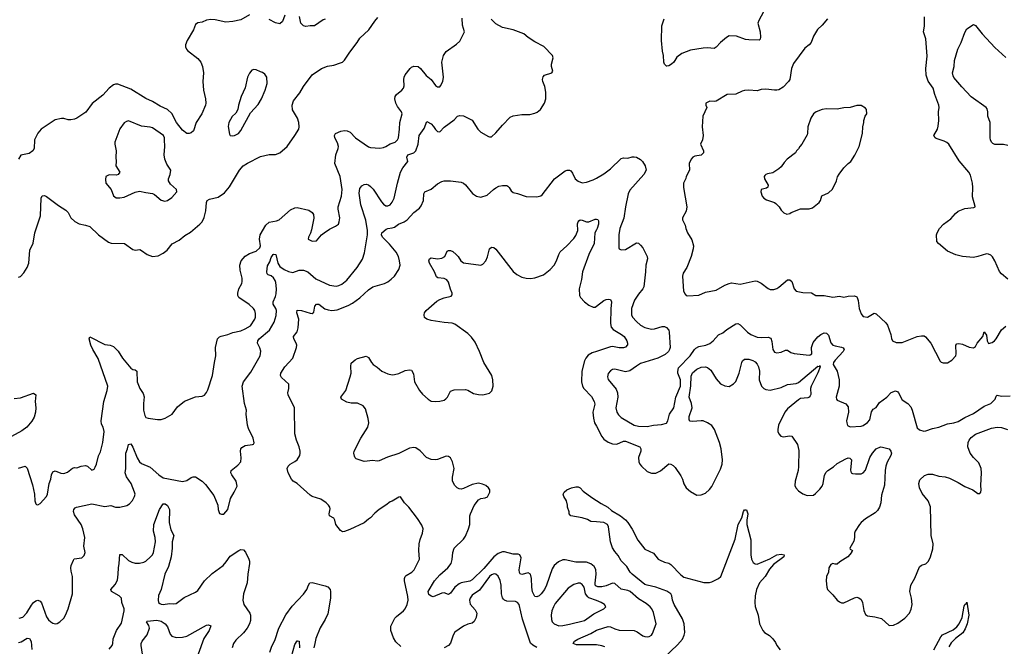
# Model space of a CAD drawing. Header units: inches. Extents: x 1473912 to 1647258, y 640388 to 773423.
# Tile 284 of 420: x 1524662 to 1533776, y 731823 to 737622. Entities that reach past the tile are written whole.
import ezdxf

# ---------------------------------------------------------------- set-up
doc = ezdxf.new("R2010")
doc.units = ezdxf.units.IN
doc.header["$MEASUREMENT"] = 0
doc.layers.add('B5723', color=7, linetype='Continuous')
doc.layers.add('B5733', color=7, linetype='Continuous')

msp = doc.modelspace()

# ---------------------------------------------------------------- linework, layer by layer
at = {"layer": 'B5723', "color": 5}
for points, elevation in [([(1524650, 735240.7), (1524670, 735246.8), (1524701, 735279), (1524731.5, 735330), (1524746, 735370), (1524756.9, 735490), (1524786.1, 735553.9), (1524803.1, 735650), (1524853.6, 735806.4), (1524860.9, 735970), (1524870, 735991.3), (1524890, 735996), (1524910, 735986.8), (1525021.7, 735901.7), (1525090, 735860.5), (1525110, 735837.3), (1525136.3, 735790), (1525173.5, 735753.5), (1525211.7, 735731.7), (1525270, 735721.5), (1525310, 735707.4), (1525391.5, 735631.5), (1525484.2, 735564.2), (1525510, 735555.3), (1525631.8, 735551.8), (1525710, 735494.9), (1525730, 735490.4), (1525774.2, 735494.2), (1525790, 735487.7), (1525841, 735450), (1525890, 735430.7), (1525943.2, 735436.8), (1525990, 735460.7), (1526026.6, 735490), (1526072.8, 735547.2), (1526138.2, 735581.8), (1526190, 735623.8), (1526243.3, 735656.7), (1526329.7, 735730.3), (1526350, 735750.7), (1526369.8, 735790.2), (1526385.4, 735854.6), (1526389.8, 735930.2), (1526397.6, 735950), (1526417.6, 735962.4), (1526499.3, 735980.7), (1526558.7, 736021.3), (1526605.4, 736074.6), (1526698, 736230), (1526731.7, 736268.3), (1526770, 736295.3), (1526890, 736355.3), (1526970, 736374.8), (1527030, 736375.5), (1527070, 736390.3), (1527139.3, 736450), (1527208.6, 736550), (1527244.4, 736610), (1527249.7, 736630), (1527246.9, 736670), (1527232.6, 736710), (1527187, 736787), (1527184.8, 736830), (1527197.3, 736870), (1527254.2, 736945.8), (1527290, 737003.1), (1527370, 737110.6), (1527457, 737170), (1527510, 737192.9), (1527570, 737201.3), (1527630, 737222.3), (1527650, 737230.4), (1527670, 737247.2), (1527717.5, 737322.5), (1527786.6, 737410), (1527812, 737450), (1527892.5, 737527.5), (1527948.2, 737610), (1527976.4, 737643.6)], 820), ([(1524650, 733470.8), (1524712, 733490), (1524730.6, 733470.6), (1524779, 733319), (1524800.5, 733230), (1524800.7, 733170), (1524810, 733142), (1524816.9, 733136.9), (1524830, 733131.3), (1524850, 733144.7), (1524909, 733210), (1524919, 733230), (1524935.6, 733330), (1524951.6, 733370), (1524957.6, 733410), (1524970, 733437.3), (1524990, 733447.7), (1525044.2, 733424.2), (1525070, 733422.6), (1525104.6, 733435.4), (1525151.3, 733471.3), (1525170, 733478), (1525190, 733476), (1525230, 733490.8), (1525270, 733496), (1525290.9, 733490.9), (1525330, 733452), (1525350, 733462), (1525360.2, 733479.8), (1525372.5, 733507.5), (1525392.9, 733587.1), (1525410, 733622), (1525432.6, 733710), (1525444.2, 733810), (1525435.6, 733850), (1525418, 733878), (1525416.3, 733910), (1525441.1, 734090), (1525472.5, 734190), (1525476.8, 734230), (1525388.1, 734488.1), (1525338.2, 734570), (1525320.3, 734610), (1525303.6, 734670), (1525310, 734686), (1525450, 734617.6), (1525498, 734610), (1525530, 734597.6), (1525574.6, 734554.6), (1525614.3, 734490), (1525690, 734397), (1525710, 734385.3), (1525730, 734381.6), (1525744.9, 734370), (1525750.4, 734270), (1525774.4, 734210), (1525803.6, 734163.6), (1525812.8, 734132.8), (1525807.6, 734070), (1525809, 734010), (1525819.5, 733959.5), (1525830, 733942), (1525850, 733933), (1525938, 733922), (1525970, 733921.6), (1526010, 733933), (1526074, 733970), (1526122, 734038), (1526186.8, 734093.2), (1526290, 734130.8), (1526350, 734138.8), (1526371.7, 734148.3), (1526390, 734171), (1526402.7, 734197.3), (1526447.3, 734330), (1526463.7, 734450), (1526478, 734510), (1526473.2, 734590), (1526494, 734670), (1526510, 734686), (1526526.8, 734693.2), (1526590, 734707.7), (1526633.7, 734726.3), (1526710, 734742.4), (1526750, 734760.7), (1526797.3, 734790), (1526837.1, 734850), (1526843.5, 734870), (1526844.1, 734904.1), (1526838, 734930), (1526826.6, 734950), (1526787.2, 734987.2), (1526690, 735049.7), (1526682.5, 735070), (1526681.5, 735090), (1526688.9, 735130), (1526717.7, 735182.3), (1526721.3, 735198.7), (1526721.7, 735230), (1526703.5, 735303.5), (1526700.4, 735350), (1526713, 735390), (1526750, 735433.2), (1526790, 735458), (1526850, 735480.3), (1526883.6, 735510), (1526891.1, 735530), (1526882.3, 735590), (1526887.3, 735630), (1526939, 735721), (1526970, 735747.8), (1527039.5, 735760.5), (1527063.6, 735770), (1527170, 735862.6), (1527210, 735882), (1527230, 735885.3), (1527338, 735858), (1527370, 735838), (1527380.6, 735820.6), (1527385.5, 735785.5), (1527363.9, 735676.1), (1527354.9, 735645.1), (1527334.8, 735610), (1527331.6, 735591.6), (1527370, 735571), (1527410, 735576), (1527457, 735630), (1527480.9, 735650), (1527530, 735683.1), (1527585.2, 735710), (1527612, 735730), (1527620.7, 735750), (1527625.6, 735790), (1527610, 735868), (1527611.1, 735890), (1527639.8, 735990), (1527648, 736050), (1527627.2, 736170), (1527579.1, 736290), (1527588.9, 736371.1), (1527609.8, 736430), (1527612.3, 736450), (1527604, 736484), (1527577.6, 736530), (1527574.5, 736550), (1527583.7, 736570), (1527635.3, 736590), (1527670, 736596), (1527693.8, 736593.8), (1527720.3, 736580.3), (1527770, 736528.5), (1527890, 736446.4), (1527910, 736439.3), (1527994.4, 736434.4), (1528030, 736440.3), (1528050, 736448.7), (1528090, 736474.4), (1528137, 736490), (1528158.3, 736510), (1528168, 736530), (1528179.1, 736610), (1528181.7, 736670), (1528201, 736750), (1528197.7, 736770), (1528158.6, 736818.6), (1528142.3, 736850), (1528134.2, 736890), (1528136.4, 736910), (1528149.6, 736930), (1528198, 736970), (1528214.3, 736990), (1528221.1, 737010), (1528218, 737070), (1528221.4, 737090), (1528230, 737111.3), (1528276.8, 737170), (1528290, 737183.9), (1528310, 737193.4), (1528350, 737189), (1528372.9, 737170), (1528425.1, 737105.1), (1528470, 737068), (1528510, 737014.4), (1528530, 737000.3), (1528550, 737001.6), (1528556.9, 737010), (1528577.4, 737050), (1528586, 737090), (1528568.2, 737230), (1528584.5, 737290), (1528610, 737327.7), (1528705.4, 737394.6), (1528735.6, 737424.4), (1528778, 737510), (1528761.6, 737570), (1528756.9, 737636.9)], 780), ([(1526790, 737666.6), (1526710, 737620.5), (1526635.2, 737604.8), (1526570, 737599.7), (1526470, 737621.7), (1526430, 737623.5), (1526390, 737616.3), (1526350, 737599.6), (1526310, 737593), (1526290, 737577), (1526270.3, 737529.7), (1526213.4, 737430), (1526197.3, 737390), (1526196.3, 737370), (1526204.9, 737350), (1526216.7, 737336.7), (1526310, 737264), (1526338, 737230), (1526355.5, 737190), (1526363, 737130), (1526358, 737050), (1526362.3, 736970), (1526381.5, 736890), (1526384, 736850), (1526382.3, 736830), (1526348.1, 736750), (1526296.9, 736670), (1526270, 736593.6), (1526250, 736573.7), (1526230, 736567.9), (1526210, 736568.9), (1526170, 736598.7), (1526113.9, 736670), (1526070, 736753.5), (1526030, 736790.6), (1525961, 736821), (1525890, 736866.4), (1525830, 736893.8), (1525690, 736980.4), (1525570, 737024.5), (1525550, 737026.6), (1525530, 737019.3), (1525490, 736989.6), (1525430, 736925.1), (1525332.7, 736847.3), (1525274, 736766), (1525190, 736711.8), (1525170, 736700.9), (1525134, 736694), (1525110, 736695.3), (1525070, 736708.7), (1525048.4, 736708.4), (1524990, 736694), (1524861, 736610), (1524828.3, 736571.7), (1524798.8, 736510), (1524796, 736430), (1524784.7, 736410), (1524750, 736384), (1524671.6, 736368.4), (1524652, 736330)], 820), ([(1524657.7, 732082.3), (1524690, 732094), (1524728.1, 732131.9), (1524770, 732204.2), (1524790, 732227.6), (1524810, 732243.6), (1524830, 732250.3), (1524850, 732241.3), (1524864.9, 732224.9), (1524910, 732094.8), (1524930, 732067.7), (1524950, 732050.6), (1524970, 732037.3), (1524990, 732030.8), (1525010, 732034.8), (1525034, 732050), (1525070, 732082.8), (1525086, 732110), (1525109.4, 732170), (1525152, 732310), (1525151.9, 732468.1), (1525137.4, 732517.4), (1525134.3, 732550), (1525138, 732570), (1525158.6, 732621.4), (1525167.3, 732632.7), (1525237.2, 732642.8), (1525258, 732662), (1525266.6, 732690), (1525256.2, 732750), (1525266, 732830), (1525246.6, 732910), (1525231.3, 732950), (1525170, 733041.2), (1525159.6, 733070), (1525162, 733090), (1525175.1, 733104.9), (1525188.5, 733111.5), (1525330, 733142.4), (1525450, 733118), (1525506.1, 733126.1), (1525550, 733110.4), (1525587.7, 733112.3), (1525654.5, 733125.5), (1525678.4, 733141.6), (1525707, 733173), (1525726, 733210), (1525729.3, 733230), (1525724.5, 733250), (1525692.8, 733330), (1525650, 733392), (1525637.3, 733430), (1525644, 733470), (1525644, 733610), (1525660.5, 733650), (1525670, 733692), (1525690, 733696), (1525710, 733667.3), (1525750, 733567.3), (1525770.5, 733530), (1525790, 733515.8), (1525870, 733481.7), (1525950, 733410.3), (1525990, 733382.4), (1526170, 733348.2), (1526210, 733356.3), (1526250, 733384.9), (1526267.7, 733392.3), (1526290, 733393), (1526351.8, 733351.8), (1526381.7, 733321.7), (1526459.9, 733219.9), (1526496, 733130), (1526498.8, 733090), (1526510, 733052), (1526530, 733044.7), (1526552.5, 733047.5), (1526588.7, 733090), (1526614, 733190), (1526648.7, 733250), (1526673.6, 733306.4), (1526666.6, 733350), (1526625.1, 733410), (1526617, 733430), (1526619.3, 733450), (1526680.8, 733499.2), (1526708.4, 733531.6), (1526713.5, 733566.5), (1526706.2, 733630), (1526709.8, 733650.2), (1526718, 733662), (1526750, 733682.4), (1526818, 733690), (1526825.6, 733694.4), (1526832.3, 733707.7), (1526822.9, 733750), (1526779.4, 733839.4), (1526769.8, 733869.8), (1526759.7, 733970), (1526762, 734010), (1526742.3, 734070), (1526722.3, 734230), (1526733.5, 734270), (1526800.7, 734359.3), (1526887.7, 734510), (1526893.6, 734553.6), (1526884.9, 734584.9), (1526863, 734630), (1526865.4, 734650), (1526879.1, 734670), (1526973.5, 734750), (1527016.2, 734823.8), (1527036.6, 734883.4), (1527040.3, 734930), (1527034, 734950), (1527008.8, 734990), (1527006.8, 735010), (1527030, 735060.4), (1527036, 735084), (1527038.5, 735130), (1527032, 735190), (1527026.1, 735210), (1527012.4, 735232.4), (1526990, 735251.1), (1526961.5, 735261.5), (1526951.2, 735271.2), (1526949, 735289), (1526956.1, 735343.9), (1526978.2, 735381.8), (1526990, 735422), (1527007.1, 735450), (1527010, 735453.4), (1527031.6, 735450), (1527050.1, 735370.1), (1527070, 735336.9), (1527108.7, 735310), (1527150, 735291.1), (1527190, 735283.5), (1527250, 735303.9), (1527290, 735303.2), (1527330, 735288), (1527403.8, 735223.8), (1527530, 735164.3), (1527590, 735156.8), (1527617.6, 735162.4), (1527645, 735175), (1527690, 735210.3), (1527786, 735330), (1527834.9, 735405.1), (1527854.3, 735465.7), (1527880.3, 735630), (1527881.8, 735670), (1527867, 735767), (1527819.5, 735910), (1527804.2, 736015.8), (1527810, 736059.3), (1527830, 736085.7), (1527850, 736096.5), (1527870, 736099.6), (1527890, 736094), (1527910, 736079.6), (1527933.5, 736053.5), (1528010, 735937.6), (1528030, 735915.3), (1528050, 735900.3), (1528070, 735898.7), (1528090, 735908.5), (1528110, 735934.4), (1528128.6, 735970), (1528159.2, 736110), (1528187.8, 736210), (1528209.9, 736250.1), (1528254.7, 736310), (1528244.2, 736350), (1528255.8, 736370), (1528309.1, 736390.9), (1528329.8, 736410), (1528349.8, 736470), (1528359.1, 736550), (1528404.5, 736615.5), (1528430, 736678.8), (1528470, 736657.3), (1528493.6, 736633.6), (1528510, 736604.9), (1528528.8, 736588.8), (1528550, 736584.9), (1528590, 736627.7), (1528683.6, 736696.4), (1528714, 736730), (1528735.6, 736735.6), (1528770, 736732.2), (1528850, 736690.8), (1528904, 736610), (1528930, 736580.7), (1529001.1, 736541.1), (1529010, 736537.3), (1529030, 736538.8), (1529070, 736574.8), (1529130, 736646), (1529201.2, 736718.8), (1529230, 736733), (1529310, 736744.4), (1529384.7, 736744.7), (1529430, 736756.5), (1529452.8, 736767.2), (1529482.4, 736790), (1529521.3, 736850), (1529531.5, 736890), (1529533.6, 736950), (1529522.7, 737002.7), (1529503.7, 737050), (1529500.9, 737070), (1529507.7, 737092.3), (1529521.2, 737110), (1529588, 737130), (1529595.5, 737144.5), (1529585.2, 737190), (1529585.2, 737210), (1529599.3, 737270), (1529592.7, 737290), (1529513, 737373), (1529430, 737418), (1529370, 737457.6), (1529330, 737491.2), (1529230, 737529.6), (1529130, 737551.3), (1529070, 737584), (1529026.1, 737626.1)], 760), ([(1527116.1, 737663.9), (1527093.2, 737606.8), (1527070, 737585.2), (1527030, 737592.7), (1526970, 737625.1)], 820), ([(1527490, 737626), (1527470, 737621.2), (1527390, 737565.2), (1527350, 737566), (1527310, 737559.3), (1527290, 737566), (1527265.2, 737590), (1527253.2, 737653.2)], 820), ([(1528190, 731822), (1528145, 731865), (1528122.3, 731902.3), (1528097.4, 731970), (1528096, 732010), (1528135.8, 732084.2), (1528150, 732100.5), (1528214.5, 732150), (1528230, 732170.7), (1528248.2, 732210), (1528256.4, 732250), (1528255.5, 732284.5), (1528223.5, 732430), (1528223, 732450), (1528231.5, 732470), (1528240.9, 732479.1), (1528292, 732510), (1528314.5, 732530), (1528363.6, 732630), (1528357.6, 732710), (1528360.7, 732770), (1528369.7, 732810.3), (1528391.8, 732870), (1528396.2, 732910), (1528383.3, 732943.3), (1528345.8, 733005.8), (1528264, 733110), (1528224, 733150), (1528188, 733208), (1528170, 733204), (1528110, 733165.2), (1528090, 733161.2), (1528052, 733128), (1527990, 733089.4), (1527950, 733056), (1527910, 733013.2), (1527890, 733001.2), (1527850, 732965.2), (1527716.8, 732903.2), (1527670, 732885.2), (1527650, 732884), (1527630, 732895.3), (1527589.5, 732949.5), (1527579, 732990), (1527569.3, 733009.3), (1527529.3, 733030), (1527526.6, 733050), (1527534.8, 733094.8), (1527532.7, 733110), (1527519.3, 733130), (1527499.3, 733150), (1527450, 733185.1), (1527370, 733209.7), (1527350, 733221.3), (1527230, 733329.6), (1527192.9, 733352.9), (1527177, 733370), (1527146.6, 733430), (1527139.3, 733470), (1527146.6, 733490), (1527166, 733510), (1527210, 733532.4), (1527231.5, 733550), (1527254.3, 733590), (1527259.7, 733610), (1527258, 733630), (1527249.6, 733670), (1527224.5, 733730), (1527209.6, 733790), (1527206, 734030), (1527148.2, 734150), (1527144.2, 734170), (1527154.5, 734210), (1527152.3, 734250), (1527085.2, 734310), (1527076, 734330), (1527079.5, 734350), (1527115.6, 734410), (1527191.6, 734490), (1527225.1, 734590), (1527227.6, 734610), (1527222.4, 734630), (1527198.9, 734670), (1527196.3, 734690), (1527230, 734733), (1527239.1, 734770), (1527246, 734850), (1527228, 734910), (1527230, 734934), (1527270, 734932.4), (1527350, 734904.9), (1527370, 734902.8), (1527385.6, 734914.4), (1527395.1, 734970), (1527410, 734990.6), (1527430, 734988.2), (1527487.8, 734947.8), (1527516.3, 734936.3), (1527550, 734931), (1527602, 734938), (1527703.2, 734976.8), (1527741.5, 734998.5), (1527811.4, 735048.6), (1527890, 735122.6), (1527930, 735148.9), (1528039, 735181), (1528070, 735197.4), (1528099.7, 735220.3), (1528129.9, 735250.1), (1528172.8, 735310), (1528183.9, 735350), (1528178.8, 735390), (1528167.9, 735430), (1528147.8, 735470), (1528085.8, 735545.8), (1528019.3, 735610), (1528009.8, 735630), (1528013.6, 735650), (1528055.2, 735684.8), (1528070, 735691.3), (1528110, 735694.9), (1528130, 735701.5), (1528169.9, 735730.1), (1528220.7, 735750), (1528249.7, 735770), (1528310, 735837.1), (1528361.7, 735878.3), (1528379.3, 735900.7), (1528400.4, 735950), (1528402.9, 736010), (1528411.8, 736028.2), (1528470, 736053.4), (1528530, 736102), (1528570, 736124.9), (1528590, 736130.5), (1528650, 736130.6), (1528750, 736118.8), (1528770.4, 736110.4), (1528790, 736094.8), (1528853.2, 736013.2), (1528890.5, 735990.5), (1528930, 735979.1), (1528990, 735999.1), (1529046.6, 736050), (1529070, 736065.5), (1529098.7, 736081.3), (1529130, 736088), (1529170, 736087.3), (1529181.1, 736081.1), (1529194, 736070), (1529210, 736038), (1529230, 736022.8), (1529270, 736014), (1529350, 735985.5), (1529450, 735982), (1529486.6, 735993.4), (1529497.5, 736002.5), (1529614, 736150), (1529710, 736223.1), (1529730, 736230.4), (1529750, 736230.5), (1529762.8, 736222.8), (1529780.4, 736200.4), (1529804, 736150), (1529830, 736127.7), (1529870, 736113), (1529910, 736118.4), (1529970, 736138.7), (1530000, 736155.9)], 740), ([(1530000, 732378.4), (1529999, 732379), (1529989.2, 732389.2), (1529987.4, 732407.4), (1529996.7, 732490), (1529994.2, 732534.2), (1529981, 732561), (1529950, 732587.4), (1529910, 732600.9), (1529810, 732600.4), (1529710, 732624), (1529690, 732623.1), (1529650, 732605.7), (1529610, 732571.1), (1529590, 732539.6), (1529539.8, 732390), (1529519.7, 732350), (1529490, 732309.7), (1529470, 732289.6), (1529450, 732279.6), (1529430, 732284.5), (1529407.9, 732327.9), (1529401.7, 732370), (1529400.2, 732450), (1529390, 732492.3), (1529370, 732504.5), (1529310, 732488.5), (1529295.1, 732495.1), (1529287.3, 732507.3), (1529286.5, 732530), (1529303.3, 732643.3), (1529292, 732670), (1529275.5, 732675.5), (1529230, 732676.1), (1529150, 732697.6), (1529130, 732697.6), (1529090, 732682.5), (1529050, 732652.1), (1528957.2, 732542.8), (1528850, 732437.9), (1528830, 732426.7), (1528750, 732411.6), (1528730, 732402.7), (1528689.6, 732370.4), (1528650, 732316.3), (1528630, 732303), (1528590, 732317.4), (1528570, 732315.1), (1528490, 732281.6), (1528470, 732286), (1528450, 732304), (1528442.9, 732330), (1528502.9, 732430), (1528550, 732483.5), (1528624.8, 732550), (1528655.3, 732590), (1528666.3, 732626.3), (1528670, 732692), (1528683.7, 732730), (1528770, 732814), (1528790, 732842.8), (1528817, 732910), (1528827.3, 732950), (1528829.6, 733029.6), (1528835.1, 733050), (1528870, 733126), (1528910, 733178), (1528930, 733191), (1528970, 733196), (1528992.1, 733207.9), (1529015.3, 733250), (1529015.3, 733270), (1529002, 733290), (1528975.3, 733310), (1528944.8, 733324.8), (1528910, 733331.6), (1528850, 733322), (1528770, 733283.6), (1528750, 733278.7), (1528730, 733280.5), (1528710, 733289.6), (1528689.7, 733310), (1528669.8, 733350), (1528666.8, 733390), (1528683.5, 733470), (1528668.3, 733530), (1528648.5, 733568.5), (1528630, 733580.5), (1528610, 733582), (1528530, 733552.4), (1528510, 733548.7), (1528470, 733551), (1528428.2, 733570), (1528370, 733631.5), (1528330, 733659.7), (1528310, 733662.7), (1528270, 733656.8), (1528172.3, 733607.7), (1528065.5, 733574.5), (1527990, 733540.5), (1527970, 733538), (1527930, 733543.5), (1527850, 733534), (1527777.5, 733557.5), (1527767.6, 733567.6), (1527762.4, 733582.4), (1527756.2, 733610), (1527757.6, 733630), (1527819.7, 733750), (1527884.2, 733850), (1527895.1, 733890), (1527888.2, 733930), (1527862, 734022), (1527840.9, 734050), (1527790, 734074.3), (1527730, 734074.3), (1527690, 734081.3), (1527640.9, 734110), (1527636, 734130), (1527680.9, 734190), (1527722.4, 734317.6), (1527729.1, 734350), (1527726.2, 734413.8), (1527730, 734444.7), (1527766.3, 734473.7), (1527790, 734486), (1527870, 734506.8), (1527890, 734496), (1527917.3, 734450), (1527934.8, 734430), (1527970, 734407.7), (1528014.8, 734370), (1528070, 734344.4), (1528110, 734336.4), (1528130, 734337.1), (1528170, 734346.4), (1528230, 734374.9), (1528270, 734380.5), (1528290, 734377.3), (1528306.1, 734346.1), (1528316.8, 734270), (1528362, 734190), (1528390, 734157.6), (1528442.4, 734110), (1528470, 734092.2), (1528510, 734088.1), (1528551.9, 734091.9), (1528590, 734101.7), (1528607.4, 734112.6), (1528621.6, 734130), (1528650, 734184), (1528682.7, 734197.3), (1528790, 734200.3), (1528810, 734194), (1528864, 734164), (1528910, 734154), (1528948.8, 734151.2), (1529010, 734166.7), (1529031.6, 734188.4), (1529045.1, 734230), (1529042.6, 734290), (1529032.6, 734330), (1528959.3, 734450), (1528919.1, 734550), (1528877.4, 734637.4), (1528845.2, 734685.2), (1528810, 734718.5), (1528690, 734805.1), (1528666.7, 734813.3), (1528590, 734818.7), (1528470, 734838.4), (1528430, 734849.5), (1528407.6, 734867.6), (1528405.4, 734890), (1528409.7, 734910), (1528424.5, 734930), (1528524.1, 735015.9), (1528550, 735032.2), (1528590, 735048.4), (1528655.1, 735064.9), (1528665.2, 735074.8), (1528664.5, 735090), (1528648.8, 735128.8), (1528632.4, 735192.4), (1528614.7, 735214.7), (1528590, 735228.1), (1528532.8, 735232.8), (1528521.4, 735241.4), (1528501.4, 735290), (1528456.4, 735370), (1528448.9, 735390), (1528455.1, 735410), (1528470, 735418.7), (1528529.6, 735410.4), (1528570, 735414), (1528596, 735430), (1528619.5, 735480.5), (1528630, 735487.7), (1528650, 735486), (1528670, 735476.4), (1528703, 735450), (1528722, 735430), (1528744, 735390), (1528770, 735370.7), (1528930, 735351.8), (1528950, 735361.1), (1528976.4, 735390), (1528991.7, 735428.3), (1529010, 735502.8), (1529030, 735517.1), (1529050, 735512.4), (1529070, 735498.4), (1529230, 735293.1), (1529264.4, 735264.4), (1529310, 735240.8), (1529350, 735230.2), (1529390, 735227.7), (1529430, 735233.8), (1529510, 735261.3), (1529572.1, 735310), (1529609.8, 735350), (1529632.5, 735390), (1529652.8, 735450), (1529665.7, 735474.3), (1529726.9, 735530), (1529790, 735596.5), (1529810, 735624.4), (1529827.4, 735670), (1529825.8, 735734.2), (1529830, 735750.5), (1529839.2, 735760.8), (1529850, 735768.7), (1529870, 735767.2), (1529910, 735750.5), (1529930, 735750.5), (1529990, 735775.8), (1530000, 735774.9)], 720), ([(1530000, 735677.5), (1529985.2, 735650), (1529979, 735550), (1529930.1, 735449.9), (1529873.1, 735290), (1529863.5, 735216.5), (1529840.9, 735130), (1529844.4, 735070), (1529854, 735050), (1529890, 735010.7), (1529930, 734979.1), (1529970, 734960.7), (1529990, 734963), (1530000, 734970.4)], 720), ([(1530000, 734552.7), (1529960.2, 734539.8), (1529923.4, 734516.6), (1529902, 734490), (1529890, 734466), (1529864.8, 734370), (1529861.5, 734270), (1529871.2, 734231.2), (1529882.6, 734210), (1529953.5, 734133.5), (1529979.6, 734090), (1529985.1, 734065.1), (1529967.2, 733990), (1529973.6, 733933.6), (1529984, 733890), (1530000, 733859.9)], 720), ([(1524610, 734115.5), (1524670, 734121.6), (1524790, 734164.9), (1524810, 734151.3), (1524806, 734090), (1524811.6, 734030), (1524809.1, 733990), (1524795.4, 733944.6), (1524774, 733906), (1524727.4, 733852.6), (1524681.4, 733818.6), (1524552.5, 733747.5)], 780), ([(1530000, 732974.5), (1529950, 732979.4), (1529916.8, 732996.8), (1529870, 733013.4), (1529764, 733030), (1529748.7, 733050), (1529748.4, 733068.4), (1529733.2, 733110), (1529732.7, 733130), (1529722.4, 733170), (1529697.6, 733210), (1529693.6, 733230), (1529702.4, 733250), (1529727.8, 733270), (1529770, 733288.5), (1529810, 733299.3), (1529830, 733299.1), (1529850, 733290.7), (1529878.4, 733258.4), (1529959, 733199), (1530000, 733172.2)], 680), ([(1525490, 731795.5), (1525518.7, 731830), (1525524.7, 731850), (1525527.3, 731892.7), (1525556.9, 731970), (1525602.8, 732037.2), (1525628.2, 732150), (1525629.7, 732170), (1525608.3, 732230), (1525603.6, 732270), (1525582.9, 732290), (1525512.8, 732330), (1525504.7, 732350), (1525546.2, 732393.8), (1525565.9, 732434.1), (1525574.2, 732490), (1525575.7, 732550), (1525583.5, 732590), (1525587.7, 732672.3), (1525610, 732672.4), (1525670, 732618.4), (1525701.2, 732601.2), (1525730, 732593.4), (1525770, 732591.7), (1525810, 732601.5), (1525830, 732612.4), (1525873.5, 732650), (1525890.6, 732670), (1525899.8, 732690), (1525919.2, 732790), (1525915.4, 732830), (1525900.2, 732890), (1525904.8, 732950), (1525955.1, 733090), (1525990, 733141.6), (1526010, 733141.6), (1526030, 733126.7), (1526048.1, 733090), (1526044.4, 732970), (1526062.2, 732902.2), (1526087.4, 732850), (1526073.7, 732790), (1526074.3, 732730), (1526063.8, 732650), (1526038.1, 732561.9), (1526006, 732490), (1525970.5, 732350), (1525946.3, 732293.7), (1525943.2, 732250), (1525947.9, 732230), (1525959, 732219), (1525970, 732211.7), (1525990, 732210.2), (1526050, 732220.3), (1526090, 732217.3), (1526110, 732220.7), (1526183.8, 732276.2), (1526290, 732323.1), (1526310, 732340.5), (1526371.5, 732430), (1526443, 732497), (1526544, 732570), (1526574.7, 732605.3), (1526610, 732657.1), (1526690, 732710.4), (1526710, 732718.4), (1526734.6, 732714.6), (1526753.5, 732693.5), (1526783.7, 732630), (1526790.4, 732610), (1526790.4, 732590), (1526775.2, 732490), (1526769.1, 732410.9), (1526734.6, 732310), (1526726.7, 732250), (1526735.3, 732210), (1526792.2, 732130), (1526798.7, 732110), (1526798, 732062), (1526788.2, 732030), (1526768.8, 731991.2), (1526733.4, 731946.6), (1526661.4, 731878.6), (1526642, 731850), (1526627.7, 731810)], 740), ([(1529450, 731811.6), (1529412.9, 731832.9), (1529391.5, 731851.5), (1529315.2, 732075.2), (1529284.1, 732210), (1529270, 732227.4), (1529250, 732236.5), (1529170, 732240.7), (1529149.9, 732249.9), (1529140, 732260), (1529132, 732272), (1529120.8, 732310), (1529118.7, 732390), (1529110, 732432.7), (1529090, 732473.6), (1529070, 732491.2), (1529053.3, 732493.3), (1529030, 732485.3), (1529010, 732467.7), (1528917.2, 732342.8), (1528850, 732295.4), (1528830.3, 732270), (1528824.2, 732250), (1528831.8, 732211.8), (1528879.2, 732159.2), (1528892.7, 732130), (1528888.2, 732090), (1528870, 732053.2), (1528850, 732037), (1528810, 732027.3), (1528770.3, 732009.7), (1528690, 731952.7), (1528674.6, 731925.4), (1528648.8, 731851.2), (1528630.3, 731829.7), (1528590, 731809.5)], 740), ([(1526977.4, 731770), (1526996.6, 731823.4), (1527022.7, 731877.3), (1527060.5, 731990), (1527125.2, 732114.8), (1527185.1, 732194.9), (1527290, 732305.5), (1527319.7, 732350), (1527334, 732390), (1527346.6, 732410), (1527370, 732413.7), (1527490, 732383.1), (1527514, 732374), (1527536.4, 732350), (1527540.3, 732330), (1527538.5, 732270), (1527515.7, 732124.3), (1527490.2, 732070), (1527444.4, 731995.6), (1527404.6, 731895.4), (1527392.4, 731850), (1527386, 731810)], 740), ([(1530000, 732246.6), (1529930, 732272.9), (1529920.2, 732280.2), (1529900.5, 732310), (1529886, 732370), (1529870, 732395.1), (1529850, 732406.3), (1529830, 732407.1), (1529790, 732395.6), (1529740.1, 732359.9), (1529619.4, 732220.6), (1529601.8, 732190), (1529587.5, 732150), (1529580.7, 732110), (1529584, 732070), (1529592, 732050), (1529610.2, 732030.2), (1529651.5, 732011.5), (1529690, 732014.7), (1529750, 732029.1), (1529890, 732062.8), (1529976.9, 732123.1), (1530000, 732134.8)], 740), ([(1525799.1, 731750), (1525785.6, 731830), (1525786.4, 731850), (1525794.2, 731870), (1525842.3, 731930), (1525863.8, 731990), (1525856.3, 732016.3), (1525835.1, 732050), (1525843.3, 732056.7), (1525930, 732063.7), (1525970, 732057.1), (1526010, 732030.2), (1526030, 732004.6), (1526054.8, 731934.8), (1526070, 731918), (1526110, 731905.3), (1526170, 731908.2), (1526210, 731918.4), (1526390, 732018.7), (1526410, 732021.6), (1526430, 732011.3), (1526415.6, 731970), (1526365.7, 731894.3), (1526312.9, 731750)], 720), ([(1530000, 731837.3), (1529816.4, 731836.4), (1529786.6, 731850), (1529797, 731870), (1529827, 731890), (1529950, 731942), (1530000, 731971.1)], 720), ([(1524650, 731859.2), (1524675.7, 731864.3), (1524730, 731897), (1524753.9, 731893.9), (1524769.1, 731869.1), (1524774.1, 731794.1)], 740), ([(1527178.3, 731730), (1527210, 731839.1), (1527230, 731873.4), (1527234.4, 731874.4), (1527250, 731872), (1527251.8, 731810)], 720)]:
    msp.add_lwpolyline(points, dxfattribs=dict(at, elevation=elevation))
at = {"layer": 'B5723', "color": 5, "elevation": 840}
for points in [[(1526830, 737162), (1526810, 737155.3), (1526790, 737128.7), (1526770.7, 737090), (1526748.3, 736991.7), (1526710.6, 736910), (1526688, 736830), (1526682, 736790), (1526662.3, 736757.7), (1526630, 736725.2), (1526597.1, 736670), (1526593.2, 736633.2), (1526604, 736564), (1526611.1, 736551.1), (1526630, 736547.3), (1526651.6, 736551.6), (1526688.7, 736570), (1526710, 736596), (1526798.6, 736761.4), (1526870, 736836), (1526900.9, 736890), (1526935.1, 736970), (1526951.7, 737031.7), (1526949.2, 737090), (1526930, 737119), (1526910, 737134), (1526890, 737139), (1526850, 737159)], [(1525670, 736685.6), (1525650, 736680.7), (1525630, 736667), (1525588.1, 736611.9), (1525543.8, 736490), (1525542.4, 736470), (1525556.4, 736410), (1525550.6, 736350), (1525554, 736310), (1525550.6, 736270), (1525590.4, 736209.6), (1525574.8, 736190), (1525556.7, 736183.3), (1525490, 736186), (1525464.9, 736175.1), (1525459.1, 736170), (1525455.9, 736144.1), (1525460.7, 736110), (1525510, 736050.7), (1525531.1, 735991.1), (1525553.6, 735973.6), (1525590, 735972.2), (1525630, 735979.7), (1525730, 736027), (1525770, 736035.8), (1525830, 736021.6), (1525890, 736014), (1525910, 736004), (1525972.4, 735952.4), (1526004.1, 735944.1), (1526030, 735948.4), (1526070, 735976.3), (1526117.2, 736030), (1526113.2, 736050), (1526059.1, 736099.1), (1526040.5, 736130), (1526040.5, 736150), (1526054.7, 736190), (1526061.2, 736230), (1526024.5, 736284.5), (1526004.5, 736330), (1525998.7, 736370), (1526005.1, 736450), (1526003.1, 736510), (1526001.7, 736530), (1525992.6, 736550), (1525890, 736622), (1525868.5, 736628.5), (1525790, 736637.4)]]:
    msp.add_lwpolyline(points, close=True, dxfattribs=at)
at = {"layer": 'B5733', "color": 5}
for points, elevation in [([(1531570, 737735.3), (1531504.8, 737615.2), (1531495.3, 737590), (1531516.9, 737510), (1531520.4, 737459.6), (1531516.9, 737443.1), (1531505.8, 737434.2), (1531410, 737434.7), (1531380.1, 737440.1), (1531298, 737470), (1531230, 737471.6), (1531203.9, 737456.1), (1531148.4, 737410), (1531110, 737367.8), (1531090, 737355.8), (1531030, 737361.7), (1530990, 737359.7), (1530870, 737338.9), (1530790.8, 737310), (1530744.1, 737275.9), (1530716.4, 737230), (1530696.3, 737210), (1530670, 737195.1), (1530653.2, 737193.2), (1530650, 737193.2), (1530631.7, 737211.7), (1530623.6, 737230), (1530620.5, 737290), (1530611.3, 737331.3), (1530602.4, 737430), (1530605.4, 737565.4), (1530627.3, 737630)], 740), ([(1532138.8, 737630), (1532090.8, 737570), (1532047.3, 737530), (1532010, 737469), (1531987.7, 737410), (1531970, 737389.3), (1531930, 737357.2), (1531823.8, 737216.2), (1531805.3, 737170), (1531790.2, 737069.8), (1531779.3, 737050), (1531730, 736998), (1531690, 736974), (1531670, 736969.7), (1531650, 736968.7), (1531570, 736979.7), (1531525.1, 736974.9), (1531490, 736964.2), (1531410, 736969.3), (1531370, 736966), (1531350, 736961.2), (1531290, 736932.3), (1531210, 736929.2), (1531110, 736869.5), (1531090, 736866), (1531050, 736868.7), (1531014, 736850), (1531014, 736830), (1531022, 736810), (1530986, 736730), (1530980.7, 736630), (1530987.7, 736550), (1530982, 736510), (1530964.9, 736470), (1530992.7, 736410), (1530993, 736390), (1530970, 736369.6), (1530910, 736358), (1530894, 736350), (1530877.1, 736330), (1530858, 736290), (1530862.8, 736230), (1530830.8, 736170), (1530827.3, 736152.7), (1530806, 736110), (1530806.8, 736070), (1530836, 735890), (1530830.8, 735850), (1530798.8, 735790), (1530798.8, 735770), (1530822, 735722), (1530826.8, 735690), (1530844, 735650), (1530884.6, 735584.6), (1530899.5, 735530), (1530897.2, 735502.8), (1530877.1, 735430), (1530837.3, 735330), (1530804.2, 735275.8), (1530797.1, 735250), (1530807.3, 735110), (1530821.1, 735081.1), (1530830.6, 735070.6), (1530845.8, 735065.8), (1530950, 735073.4), (1531010, 735099.1), (1531110, 735120.5), (1531190, 735165.5), (1531230, 735181.6), (1531250, 735185.5), (1531330, 735175.5), (1531470, 735205.5), (1531490, 735202), (1531524.9, 735184.9), (1531590, 735136), (1531610, 735126), (1531644, 735124), (1531670, 735134), (1531690, 735148), (1531770, 735214), (1531790, 735216), (1531810, 735198), (1531830.6, 735130.6), (1531850.7, 735110.7), (1531910, 735098.8), (1531990, 735094), (1532030.5, 735070.5), (1532110, 735070.5), (1532190, 735053), (1532250, 735062), (1532290, 735053.4), (1532330, 735064.9), (1532390, 735066.8), (1532410, 735057.3), (1532415.5, 735050), (1532423.1, 735023.1), (1532431.8, 734950), (1532450, 734900.7), (1532458, 734890), (1532470, 734876.3), (1532509.4, 734870.6), (1532570, 734906.8), (1532590, 734898.8), (1532678, 734818), (1532695.4, 734795.4), (1532726, 734710), (1532730.7, 734670.7), (1532742, 734650), (1532774, 734634), (1532830, 734635.5), (1532970, 734690.5), (1533010, 734697.3), (1533035.5, 734695.5), (1533047.5, 734687.5), (1533094.8, 734630), (1533182.8, 734462.8), (1533192.7, 734452.7), (1533210, 734445.5), (1533250, 734445.5), (1533290, 734470.7), (1533326.6, 734510), (1533331.2, 734530), (1533327, 734610), (1533336.5, 734623.5), (1533354.8, 734625.2), (1533390, 734619.6), (1533450, 734592.7), (1533490, 734584.9), (1533510, 734598.8), (1533526, 734630), (1533577, 734690), (1533590, 734734.8), (1533610, 734702), (1533618.4, 734650), (1533630, 734626.8), (1533664.1, 734635.9), (1533684, 734650), (1533701.2, 734670), (1533750, 734751.3), (1533790, 734786)], 760), ([(1533810, 735220.9), (1533751.3, 735271.3), (1533733, 735293), (1533689.3, 735390), (1533666.8, 735426.8), (1533650, 735444), (1533630, 735453.2), (1533610, 735456), (1533530, 735429.4), (1533490, 735422), (1533390, 735431.8), (1533326.5, 735446.5), (1533250, 735479.3), (1533166.6, 735550), (1533152.3, 735570), (1533149.6, 735630), (1533154.5, 735650), (1533177, 735690), (1533214.5, 735730), (1533280.7, 735779.3), (1533324.5, 735830), (1533350, 735850.4), (1533410, 735874.9), (1533494.6, 735885.4), (1533506, 735890), (1533506, 735894), (1533483.2, 735983.2), (1533485.2, 736070), (1533481.2, 736110), (1533462, 736182), (1533448.7, 736210), (1533357.5, 736317.5), (1533263.7, 736470), (1533245.4, 736485.4), (1533218.7, 736498.7), (1533144.2, 736524.2), (1533135.1, 736530), (1533124.5, 736550), (1533158.7, 736610), (1533164.2, 736635.8), (1533171.2, 736690), (1533166.9, 736770), (1533174.3, 736810), (1533171.1, 736830), (1533134, 736930), (1533116.9, 736990), (1533070, 737054.5), (1533051.8, 737110), (1533050.7, 737169.3), (1533063.3, 737283.3), (1533050, 737446), (1533029.2, 737510), (1533038, 737562), (1533038.4, 737650)], 760), ([(1533810, 736459.1), (1533770, 736466.4), (1533690, 736467.2), (1533670, 736476.2), (1533657.3, 736490), (1533648.2, 736510), (1533646, 736530), (1533644.6, 736670), (1533624, 736730), (1533624.7, 736770), (1533617.1, 736797.1), (1533607.8, 736810), (1533470, 736909.7), (1533381.9, 737001.9), (1533307.5, 737087.5), (1533301.3, 737101.3), (1533297, 737130), (1533312.5, 737187.5), (1533315.5, 737244.5), (1533345.7, 737350), (1533375.4, 737410), (1533410, 737502.8), (1533430, 737537.3), (1533490, 737579.1), (1533510, 737567.7), (1533570, 737490.4), (1533690, 737364.4), (1533790, 737273.7)], 740), ([(1530000, 736155.9), (1530070, 736196), (1530130, 736243.1), (1530230, 736339.1), (1530250, 736344), (1530290, 736341), (1530330, 736354), (1530350, 736354), (1530371.3, 736350), (1530410, 736326.8), (1530426.8, 736310), (1530450.8, 736270), (1530460.7, 736230), (1530440.7, 736190), (1530310, 736044.5), (1530294.3, 736010), (1530269.2, 735890), (1530254.6, 735785.4), (1530217, 735690), (1530208.4, 735630), (1530206.8, 735510), (1530210, 735502), (1530230, 735491.3), (1530270, 735494.8), (1530370, 735558), (1530390, 735553), (1530410, 735536.3), (1530430, 735510.6), (1530471.7, 735431.7), (1530474, 735410), (1530456.9, 735350), (1530455.2, 735290), (1530440.9, 735150), (1530430.3, 735130), (1530390, 735083), (1530352.7, 735027.3), (1530326.5, 734950), (1530325.7, 734890), (1530335.3, 734870), (1530372, 734830), (1530410, 734796), (1530450, 734772.8), (1530510, 734759.2), (1530538.5, 734761.5), (1530610, 734782.3), (1530630, 734782), (1530650, 734774.4), (1530670.2, 734750.2), (1530675.3, 734730), (1530682.3, 734590), (1530678.3, 734570), (1530668.4, 734551.6), (1530637.1, 734522.9), (1530570, 734490.8), (1530410, 734438.9), (1530370, 734416.9), (1530310, 734373.3), (1530270, 734362.6), (1530170, 734389.3), (1530150, 734385.2), (1530130, 734373.2), (1530110, 734348), (1530103, 734317), (1530110, 734291.3), (1530182.7, 734202.7), (1530196.9, 734170), (1530198.2, 734130), (1530179.6, 734030), (1530188.5, 733990), (1530204.5, 733964.5), (1530230, 733939.5), (1530350.2, 733870.2), (1530390, 733860.7), (1530470, 733858.6), (1530530, 733870.3), (1530604.2, 733875.8), (1530650, 733886.8), (1530661.6, 733910), (1530677.4, 733970), (1530716.3, 734030), (1530735.5, 734130), (1530778.2, 734230), (1530779.9, 734290), (1530755.2, 734350), (1530753.4, 734366.6), (1530761.1, 734398.9), (1530869.1, 734510), (1530907, 734570), (1530919.2, 734580.8), (1530950, 734596.9), (1531013.2, 734610), (1531050, 734624.9), (1531082.6, 734650), (1531130, 734704.9), (1531170, 734723), (1531206.4, 734753.6), (1531290, 734808.2), (1531310, 734810.4), (1531330, 734799.1), (1531397.6, 734730), (1531430, 734707.7), (1531490, 734683.6), (1531530, 734679.6), (1531590, 734684), (1531614, 734674), (1531625.2, 734645.2), (1531632, 734570), (1531650, 734544.9), (1531670, 734539.5), (1531710, 734545.3), (1531750, 734563.1), (1531770, 734562.4), (1531801, 734541), (1531830, 734531.5), (1531970, 734518.7), (1531978.8, 734521.2), (1531993.6, 734530), (1531990.6, 734590), (1532006.6, 734633.4), (1532050, 734686.5), (1532078.7, 734710), (1532110, 734724.6), (1532130, 734720.3), (1532150, 734703.8), (1532170.7, 734630.7), (1532190, 734610.2), (1532210, 734602.5), (1532270, 734592.6), (1532283.9, 734583.9), (1532292.6, 734570), (1532286, 734550), (1532211.3, 734470), (1532195.6, 734450), (1532192.5, 734432.5), (1532230.2, 734370.2), (1532248.1, 734288.1), (1532246, 734230), (1532218.4, 734130), (1532222, 734110), (1532230, 734100.7), (1532310, 734066.8), (1532330, 734038), (1532334.9, 733990), (1532316.3, 733910), (1532317.3, 733890), (1532325.5, 733865.5), (1532350, 733854.8), (1532450, 733859.1), (1532470, 733867.7), (1532510, 733895.8), (1532530, 733919.1), (1532547.9, 733992.1), (1532562.5, 734017.5), (1532590, 734034), (1532622, 734078), (1532687.6, 734130), (1532728.9, 734171.1), (1532770, 734186.4), (1532790, 734178), (1532796.4, 734170), (1532830, 734103.1), (1532883, 734070), (1532910, 734039.1), (1532922.6, 734010), (1532970, 733846), (1532990, 733826.8), (1533030, 733814), (1533050, 733816.3), (1533110, 733839.1), (1533171.1, 733851.1), (1533250, 733882), (1533310, 733890.5), (1533350, 733904.4), (1533410, 733940.3), (1533490, 733977.6), (1533590, 734045.5), (1533650, 734070.4), (1533691.6, 734110), (1533701.6, 734138.4), (1533710, 734146.8), (1533750, 734139.3), (1533830, 734141.6)], 740), ([(1530000, 735774.9), (1530013.7, 735773.7), (1530019.2, 735759.2), (1530019.6, 735730), (1530006.7, 735690), (1530000, 735677.5)], 720), ([(1530000, 734970.4), (1530070, 735022), (1530090, 735032), (1530110, 735036.4), (1530131.8, 735031.8), (1530141.1, 735010), (1530134.2, 734945.8), (1530129.4, 734810), (1530135.8, 734775.8), (1530154.4, 734754.4), (1530232.4, 734710), (1530258.7, 734690), (1530282, 734650), (1530288.4, 734630), (1530288.2, 734611.8), (1530268.9, 734591.1), (1530250, 734586), (1530210, 734585.8), (1530150, 734597.8), (1530130, 734595.1), (1530000, 734552.7)], 720), ([(1530000, 733859.9), (1530050, 733766), (1530070, 733741.3), (1530110, 733713.4), (1530150, 733698), (1530190, 733694.9), (1530250, 733722.2), (1530270, 733721.4), (1530402, 733670), (1530412.2, 733650), (1530410.2, 733629.8), (1530389, 733570), (1530393.7, 733530), (1530401.3, 733510), (1530416.4, 733490), (1530470, 733439.5), (1530510, 733426.7), (1530550, 733426.4), (1530594.1, 733445.9), (1530670, 733512), (1530690, 733508.7), (1530710, 733497), (1530730, 733476.4), (1530782.1, 733402.1), (1530798, 733370), (1530810, 733327.3), (1530830, 733290.5), (1530870, 733256.3), (1530930, 733221.6), (1530970, 733224.4), (1531010, 733241.6), (1531047, 733273), (1531070, 733302), (1531150, 733462), (1531164.1, 733510), (1531166.6, 733550), (1531154.9, 733650), (1531139, 733710), (1531093.6, 733830), (1531070, 733865.9), (1531030, 733891.1), (1530990, 733908.3), (1530970, 733910.6), (1530890, 733902.3), (1530866.9, 733906.9), (1530858.7, 733918.7), (1530859.9, 733950), (1530886.2, 734030), (1530881.5, 734070), (1530859.1, 734130), (1530873.4, 734233.4), (1530877.9, 734322.1), (1530890, 734354.7), (1530930, 734389.2), (1530970, 734406.7), (1531010, 734408.5), (1531030, 734403.2), (1531058.8, 734378.8), (1531110, 734298.7), (1531150, 734253.7), (1531190, 734232.7), (1531230, 734227.3), (1531270, 734251.8), (1531290, 734274), (1531322.9, 734350), (1531346.2, 734450), (1531354.1, 734465.9), (1531370, 734479.5), (1531410, 734479.6), (1531449.1, 734469.1), (1531470, 734455.3), (1531490, 734432.7), (1531502, 734410), (1531510.2, 734370), (1531508.4, 734290), (1531529.5, 734229.5), (1531550, 734207.9), (1531570, 734198.5), (1531610, 734192.6), (1531710, 734217), (1531770, 734247.2), (1531850, 734256), (1531870, 734264.9), (1532050, 734415.7), (1532066, 734414), (1532070, 734421), (1532071, 734410), (1532050, 734352.8), (1531987.9, 734230), (1531982.8, 734210), (1531985.6, 734154.4), (1531979.3, 734140.7), (1531970.1, 734129.9), (1531956.4, 734123.6), (1531890, 734115.7), (1531870, 734105.6), (1531770, 734021.7), (1531744.5, 733990), (1531685.2, 733870), (1531678.3, 733830), (1531681.1, 733810), (1531690, 733790.7), (1531709, 733769), (1531730, 733761.6), (1531790, 733770.4), (1531810, 733767.3), (1531862.4, 733690), (1531873.9, 733633.9), (1531872, 733488), (1531866.7, 733450), (1531838.7, 733350), (1531837.1, 733310), (1531845.5, 733290), (1531870, 733260.5), (1531910, 733232.7), (1531950, 733220.3), (1532010, 733222.4), (1532030, 733237.1), (1532070, 733277), (1532090, 733303.8), (1532099.3, 733330), (1532111.5, 733408.5), (1532126, 733434), (1532143.5, 733450), (1532196.6, 733483.4), (1532230, 733515.6), (1532310, 733558.9), (1532330, 733566.4), (1532345.8, 733565.8), (1532360.4, 733550), (1532352.3, 733452.3), (1532357.3, 733430), (1532370, 733422.4), (1532398.5, 733418.6), (1532450, 733419.6), (1532470, 733429), (1532490, 733454), (1532531.6, 733570), (1532557.2, 733610), (1532590.6, 733649.4), (1532630, 733669), (1532650, 733667.6), (1532710, 733650.3), (1532727.2, 733630), (1532732.4, 733610), (1532727.1, 733590), (1532693.3, 733526.7), (1532679.3, 733490), (1532672.9, 733450), (1532667.1, 733312.9), (1532639.1, 733220.9), (1532634.6, 733150), (1532622.2, 733110), (1532601, 733079), (1532580.3, 733059.7), (1532490, 733002.6), (1532450.3, 732970), (1532434.6, 732950), (1532397, 732890), (1532390.3, 732870), (1532390.4, 732829.6), (1532383.4, 732796.6), (1532346, 732730), (1532350, 732722), (1532370.8, 732710.8), (1532361.4, 732698.6), (1532360.7, 732690), (1532327.3, 732650), (1532254.2, 732605.8), (1532230, 732582), (1532210, 732582), (1532190, 732588.7), (1532170, 732581.2), (1532151, 732550), (1532148, 732510), (1532130, 732468), (1532126, 732430), (1532133, 732370), (1532140.5, 732350), (1532190, 732299.1), (1532228.8, 732248.8), (1532250, 732233.4), (1532270, 732225.5), (1532290, 732226), (1532390, 732273.1), (1532410, 732276.5), (1532430, 732272.4), (1532450, 732255.5), (1532462, 732230), (1532475.1, 732155.1), (1532490, 732117.3), (1532510, 732104.4), (1532577.3, 732097.3), (1532640.5, 732080.5), (1532710, 732014.8), (1532750, 732018), (1532790, 732038), (1532856.1, 732083.9), (1532899.5, 732130), (1532914, 732166), (1532922.4, 732210), (1532915.8, 732270), (1532903, 732330), (1532909.8, 732390.2), (1532946.5, 732453.5), (1532990, 732557.3), (1533010, 732573.4), (1533050, 732585.5), (1533075.1, 732610), (1533094.5, 732650), (1533114.5, 732725.5), (1533116.8, 732770), (1533100.4, 732850), (1533092.6, 733112.6), (1533072.2, 733170), (1533017, 733237), (1532990.9, 733290), (1532983.6, 733330), (1532994.7, 733365.3), (1533036.1, 733403.9), (1533070, 733415.8), (1533110, 733414.9), (1533170, 733397.3), (1533230, 733392.9), (1533270, 733378.7), (1533350, 733338.4), (1533410, 733300.7), (1533484.7, 733270), (1533530, 733238.8), (1533550, 733236), (1533559.3, 733250), (1533562, 733270), (1533558.7, 733310), (1533565.3, 733430), (1533562, 733470), (1533540.6, 733520.6), (1533489.9, 733569.9), (1533461.5, 733610), (1533437.5, 733670), (1533441, 733710), (1533449.8, 733730), (1533470, 733754.7), (1533510, 733786.9), (1533658.7, 733841.3), (1533710, 733852.3), (1533749.1, 733849.1), (1533804.7, 733830)], 720), ([(1530000, 733172.2), (1530043.7, 733143.7), (1530106.7, 733110), (1530139.4, 733079.4), (1530222, 733030), (1530270, 732992.6), (1530290, 732970.2), (1530330, 732908.6), (1530384.9, 732804.9), (1530450, 732720.9), (1530530, 732684.2), (1530571.1, 732631.1), (1530582.9, 732622.9), (1530630, 732602.6), (1530670, 732592.4), (1530690, 732580.3), (1530783.1, 732483.1), (1530810, 732462.3), (1530994.8, 732414.8), (1531047.1, 732412.9), (1531070, 732419.5), (1531130, 732451.4), (1531151, 732469), (1531284.1, 732815.9), (1531312.8, 732950), (1531347.2, 733012.8), (1531360.5, 733070), (1531370, 733085.5), (1531390, 733087.7), (1531403.6, 733050), (1531392.3, 732990), (1531393.8, 732950), (1531430.2, 732810), (1531430.2, 732670), (1531436, 732630), (1531450, 732599.1), (1531470, 732584.9), (1531490, 732583.1), (1531607, 732633), (1531670, 732670.3), (1531710, 732677.1), (1531738, 732670), (1531736, 732650), (1531640.9, 732579.1), (1531602.2, 732537.8), (1531561.2, 732470), (1531509, 732411), (1531483, 732350), (1531471.1, 732290), (1531467.1, 732230), (1531470.2, 732190.2), (1531497.6, 732110), (1531511.5, 732030), (1531540.2, 731970), (1531557.7, 731950), (1531603.1, 731923.1), (1531633, 731893), (1531657.7, 731857.7), (1531670, 731830.2), (1531700.6, 731790)], 680), ([(1530624.6, 731715.4), (1530750, 731836.1), (1530796.6, 731890), (1530814.2, 731925.8), (1530818.3, 731950), (1530811.4, 732030), (1530798, 732078), (1530718.9, 732210), (1530704.6, 732250), (1530699.6, 732290), (1530689.1, 732310), (1530653.3, 732333.3), (1530551.9, 732371.9), (1530470, 732387.6), (1530450, 732395.7), (1530329.9, 732490), (1530311.8, 732510), (1530281.3, 732561.3), (1530230, 732613.7), (1530202.3, 732662.3), (1530170, 732699.8), (1530150, 732734.7), (1530129.9, 732790), (1530111.8, 732930), (1530102.8, 732950), (1530070, 732967.5), (1530000, 732974.5)], 680), ([(1530000, 731971.1), (1530010, 731976.9), (1530110, 732007.2), (1530130, 732004.2), (1530170, 731984.2), (1530210, 731973.8), (1530350, 731968.3), (1530376.5, 731956.5), (1530430, 731920.7), (1530450, 731912.7), (1530475.3, 731910), (1530490, 731913.7), (1530510, 731927), (1530519.6, 731940.4), (1530552.9, 732030), (1530530, 732136.2), (1530514.3, 732170), (1530499.1, 732190), (1530460.7, 732220.7), (1530390, 732261.6), (1530313.3, 732330), (1530290, 732340.4), (1530230, 732352), (1530170, 732404), (1530150, 732406.1), (1530090, 732382.5), (1530050, 732372.7), (1530012.1, 732372.1), (1530000, 732378.4)], 720), ([(1530000, 732134.8), (1530069, 732170), (1530088.7, 732190), (1530074, 732210), (1530044, 732230), (1530000, 732246.6)], 740), ([(1533123.7, 731790), (1533187.5, 731910), (1533205, 731930), (1533304.1, 731975.9), (1533336.4, 732003.6), (1533358, 732030), (1533386.6, 732090), (1533403.9, 732196.1), (1533410, 732210.8), (1533422, 732218), (1533430, 732231.3), (1533448.4, 732110), (1533431.3, 732030), (1533414.8, 731985.2), (1533392.2, 731947.8), (1533324.2, 731895.8), (1533284, 731856), (1533262.1, 731817.9)], 680), ([(1530077.5, 731817.5), (1530050, 731828.2), (1530002.7, 731837.3), (1530000, 731837.3)], 720)]:
    msp.add_lwpolyline(points, dxfattribs=dict(at, elevation=elevation))
at = {"layer": 'B5733', "color": 5, "elevation": 780}
msp.add_lwpolyline([(1532410, 736829.2), (1532350.4, 736809.6), (1532290, 736806.6), (1532230, 736795.1), (1532130, 736796.2), (1532090, 736791.8), (1532036, 736770), (1532011, 736750), (1531986, 736710), (1531958, 736630), (1531954.8, 736570), (1531950, 736558), (1531902, 736470), (1531882, 736450), (1531870, 736426), (1531851.6, 736408.4), (1531842, 736390), (1531764.7, 736330), (1531738.5, 736301.5), (1531710, 736259), (1531690, 736241.2), (1531634.4, 736205.6), (1531585.2, 736194.8), (1531570, 736189), (1531560.5, 736179.5), (1531554.8, 736170), (1531556.3, 736150), (1531590.7, 736089.3), (1531586.8, 736073.2), (1531575.5, 736064.5), (1531524.7, 736050), (1531521, 736030), (1531536, 735990), (1531550.6, 735970.6), (1531573.7, 735953.7), (1531650, 735930.7), (1531662.5, 735922.5), (1531691, 735890), (1531710, 735858), (1531734.4, 735834.4), (1531763.5, 735823.5), (1531790, 735827.3), (1531803.3, 735836.7), (1531889.5, 735870.5), (1531969.3, 735870.7), (1532000.2, 735879.8), (1532061.2, 735930), (1532073.2, 735950), (1532086.8, 735993.2), (1532150, 736021), (1532185.6, 736054.4), (1532224, 736130), (1532233.6, 736166.4), (1532246.3, 736193.7), (1532290, 736252), (1532330, 736292), (1532355.3, 736310), (1532392.1, 736367.9), (1532433.2, 736450), (1532464, 736570), (1532465.2, 736630), (1532477.2, 736670), (1532477.2, 736690), (1532489, 736730), (1532504, 736750), (1532502, 736790), (1532490, 736802), (1532450, 736828)], close=True, dxfattribs=at)

doc.saveas('drawing.dxf')
